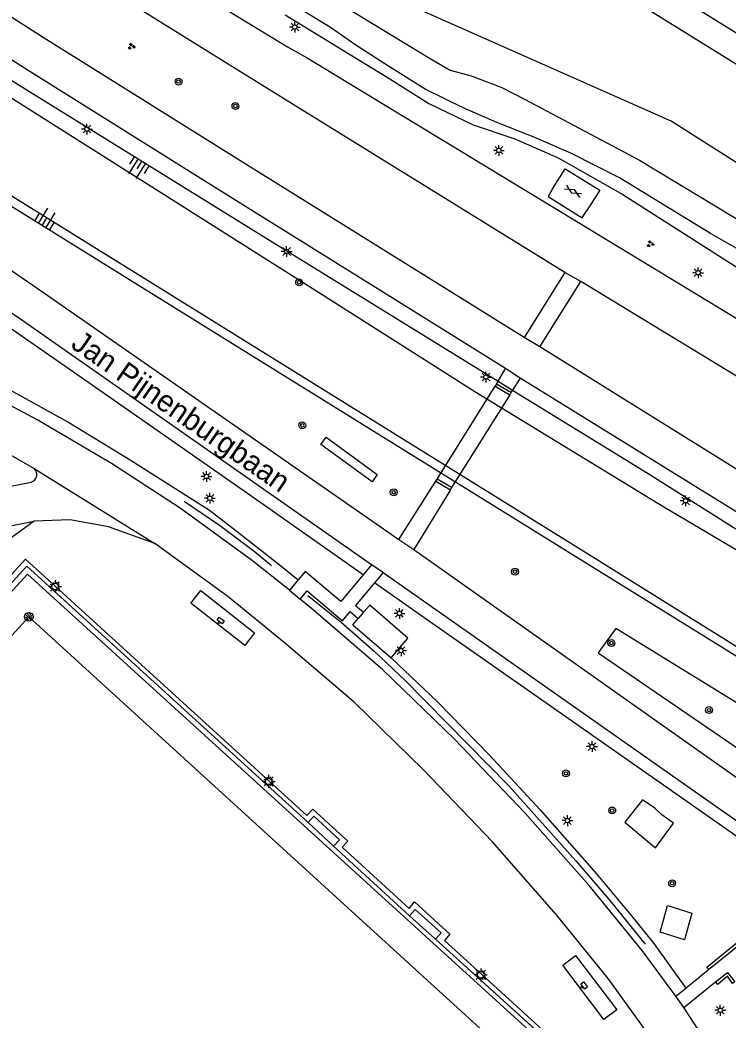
# Model space of a CAD drawing. Extents: x 128000 to 131008, y 398996 to 402500.
# Drawn here: x 128729.7 to 128811.7, y 400058.8 to 400174.6 of the extents above; entities that cross this region are included whole.
import ezdxf

# ---------------------------------------------------------------- set-up
doc = ezdxf.new("R2010")
doc.units = 0
for name, color, linetype in [('bs-afsc-ballenvanger', 7, 'Continuous'), ('bs-afsc-belijning', 7, 'Continuous'), ('bs-afsc-hekwerk laag', 7, 'Continuous'), ('bs-afsc-poort', 7, 'Continuous'), ('bs-symb-cornervlag', 7, 'Continuous'), ('bs-symb-veldverlichting', 7, 'Continuous'), ('gg-afsc-haag', 7, 'Continuous'), ('gg-afsc-hekwerk', 7, 'Continuous'), ('gg-anno-openbare ruimte label', 7, 'Continuous'), ('gg-bbg-overig bouwwerk', 7, 'Continuous'), ('gg-knt-BGT kruinlijn', 7, 'Continuous'), ('gg-knt-bovenkant onderkant talud', 7, 'Continuous'), ('gg-knt-verharding', 7, 'Continuous'), ('gg-knt-verharding nz', 7, 'Continuous'), ('gg-kntw-beschoeiing', 7, 'Continuous'), ('gg-kntw-bovenkant insteek waterloop', 7, 'Continuous'), ('gg-kntw-waterlijn', 7, 'Continuous'), ('gg-kwrk-kunstwerk niveau 01', 7, 'Continuous'), ('gt-grn-groengrens', 7, 'Continuous'), ('gt-grn-weggrens', 7, 'Continuous'), ('gt-symb-afvalbak', 7, 'Continuous'), ('gt-symb-boom', 7, 'Continuous'), ('gt-symb-gesloten verharding', 7, 'Continuous'), ('gt-symb-groenvak', 7, 'Continuous'), ('gt-symb-lichtmast', 7, 'Continuous'), ('gt-symb-talud symbool', 7, 'Continuous')]:
    doc.layers.add(name, color=color, linetype=linetype)

# ---------------------------------------------------------------- blocks, each defined once
blk = doc.blocks.new('gt0-BOOM')
at = {"layer": 'gt-symb-boom'}
for radius in [0.4, 0.2]:
    blk.add_circle((0, 0), radius, dxfattribs=at)
blk = doc.blocks.new('gt0-LMAST')
at = {"layer": 'gt-symb-lichtmast'}
for p, q in [((-0.18, 0.17), (-0.45, 0.44)), ((-0.01, 0.25), (-0.01, 0.62)), ((0.17, 0.17), (0.44, 0.44)), ((-0.26, 0), (-0.63, 0)), ((-0.18, -0.18), (-0.45, -0.45)), ((-0.01, -0.25), (-0.01, -0.63)), ((0.44, -0.45), (0.17, -0.18)), ((0.24, 0), (0.62, 0))]:
    blk.add_line(p, q, dxfattribs=at)
blk.add_circle((-0.01, 0), 0.25, dxfattribs=at)
blk = doc.blocks.new('gt0-ABAK')
at = {"layer": 'gt-symb-afvalbak'}
blk.add_lwpolyline([(0.38, -0.5), (-0.37, -0.5), (-0.37, -0.1), (0.38, -0.1)], close=True, dxfattribs=at)
blk.add_circle((0, 0), 0.1, dxfattribs=at)
blk = doc.blocks.new('bs0-VELDV')
at = {"layer": 'bs-symb-veldverlichting'}
for p, q in [((-0.38, 0), (-0.75, 0)), ((-0.53, 0.53), (-0.27, 0.27)), ((-0.35, 0.14), (-0.52, 0.22)), ((-0.22, 0.52), (-0.14, 0.35)), ((0, 0.75), (0, 0.38)), ((0.22, 0.52), (0.14, 0.35)), ((0.27, 0.27), (0.53, 0.53)), ((0.35, 0.14), (0.52, 0.22)), ((0.38, 0), (0.75, 0)), ((-0.27, -0.27), (-0.53, -0.53)), ((-0.35, -0.14), (-0.52, -0.22)), ((-0.14, -0.35), (-0.22, -0.52)), ((0, -0.38), (0, -0.75)), ((0.14, -0.35), (0.22, -0.52)), ((0.27, -0.27), (0.53, -0.53)), ((0.35, -0.14), (0.52, -0.22))]:
    blk.add_line(p, q, dxfattribs=at)
blk.add_circle((0, 0), 0.375, dxfattribs=at)
blk = doc.blocks.new('gt0-TALUD_1')
at = {"layer": 'gt-symb-talud symbool'}
for p, q in [((-1, -1), (-1, 0)), ((-0.5, -2), (-0.5, 0)), ((0.5, -2), (0.5, 0)), ((1, -1), (1, 0)), ((0, -1), (0, 0))]:
    blk.add_line(p, q, dxfattribs=at)
blk = doc.blocks.new('gt0-GRVAK')
at = {"layer": 'gt-symb-groenvak'}
for p, q in [((-0.11, 0.19), (-0.23, 0.24)), ((-0.18, 0.15), (0.09, 0.15)), ((-0.09, 0.21), (-0.16, 0.32)), ((-0.05, 0.21), (-0.05, 0.39)), ((0, 0.21), (0.06, 0.32)), ((0.01, 0.19), (0.13, 0.24)), ((0.26, -0.05), (0.2, 0.06)), ((0.3, -0.05), (0.3, 0.13)), ((0.35, -0.05), (0.41, 0.06)), ((-0.25, -0.23), (-0.36, -0.18)), ((-0.32, -0.26), (-0.05, -0.26)), ((-0.23, -0.21), (-0.29, -0.1)), ((-0.18, -0.2), (-0.18, -0.02)), ((-0.14, -0.21), (-0.07, -0.1)), ((-0.12, -0.23), (0, -0.18)), ((0.24, -0.07), (0.12, -0.02)), ((0.17, -0.11), (0.44, -0.11)), ((0.37, -0.07), (0.49, -0.02))]:
    blk.add_line(p, q, dxfattribs=at)
blk = doc.blocks.new('bs0-CORNVLG')
at = {"layer": 'bs-symb-cornervlag'}
for p, q in [((-0.34, 0.2), (0.2, -0.34)), ((-0.21, 0.35), (0.34, -0.2)), ((0.03, 0.4), (0.4, 0.03)), ((-0.4, -0.03), (-0.03, -0.4))]:
    blk.add_line(p, q, dxfattribs=at)
blk.add_circle((0, 0), 0.5, dxfattribs=at)
blk = doc.blocks.new('gt0-GESVH1')
at = {"layer": 'gt-symb-gesloten verharding'}
for p, q in [((-0.99, -0.26), (0.01, 0.24)), ((0.01, -0.26), (-0.99, 0.24)), ((0.01, 0.24), (1.01, -0.26)), ((1.01, 0.24), (0.01, -0.26))]:
    blk.add_line(p, q, dxfattribs=at)

msp = doc.modelspace()

# ---------------------------------------------------------------- linework, layer by layer
at = {"layer": 'bs-afsc-ballenvanger'}
msp.add_line((128766, 400078.9), (128774.81, 400070.81), dxfattribs=at)
for points in [[(128697.64, 400075.41), (128730.46, 400111.34), (128763.04, 400081.62)], [(128777.81, 400068.12), (128810.52, 400038.53), (128804.03, 400031.31), (128802.56, 400029.67)]]:
    msp.add_lwpolyline(points, dxfattribs=at)
at = {"layer": 'bs-afsc-belijning'}
msp.add_lwpolyline([(128761.46, 399990.82), (128687.62, 400058.22), (128730.68, 400105.48), (128804.54, 400038.11), (128761.46, 399990.82)], dxfattribs=at)
at = {"layer": 'bs-afsc-hekwerk laag'}
for points in [[(128748.68, 400118.88), (128752.77, 400116.07), (128756.79, 400113.07), (128758.81, 400111.43)], [(128763.02, 400107.93), (128766.89, 400104.83), (128770.7, 400101.5), (128774.35, 400098.06), (128786.31, 400085.87), (128794.09, 400077.18), (128798.03, 400072.61), (128802.11, 400067.54)]]:
    msp.add_lwpolyline(points, dxfattribs=at)
at = {"layer": 'bs-afsc-poort'}
msp.add_line((128803.26, 400083.28), (128804.06, 400082.54), dxfattribs=at)
at = {"layer": 'gg-afsc-haag'}
for points in [[(128771.05, 400121.95), (128770.46, 400121.11), (128764.54, 400125.44), (128765.13, 400126.28), (128771.05, 400121.95)], [(128818.97, 400072.29), (128818.14, 400073.31), (128817.49, 400072.94), (128817.99, 400071.94), (128809.26, 400064.85), (128809.47, 400064.6)], [(128812.52, 400063.19), (128812.25, 400062.98), (128811.67, 400063.84), (128810.53, 400062.86), (128810.29, 400063.16)]]:
    msp.add_lwpolyline(points, dxfattribs=at)
at = {"layer": 'gg-afsc-hekwerk'}
for p, q in [((128803.26, 400083.28), (128804.06, 400082.54)), ((128766, 400078.9), (128774.81, 400070.81)), ((128777.81, 400068.12), (128810.52, 400038.53))]:
    msp.add_line(p, q, dxfattribs=at)
for points in [[(128748.68, 400118.88), (128752.77, 400116.07), (128756.79, 400113.07), (128758.81, 400111.43)], [(128697.64, 400075.41), (128730.46, 400111.34), (128763.04, 400081.62)], [(128763.02, 400107.93), (128766.89, 400104.83), (128770.7, 400101.5), (128774.35, 400098.06), (128786.31, 400085.87), (128794.09, 400077.18), (128798.03, 400072.61), (128802.11, 400067.54)], [(128803.26, 400083.28), (128801.8, 400084.28), (128799.76, 400081.67), (128803.32, 400078.69), (128805.4, 400081.55), (128804.06, 400082.54)]]:
    msp.add_lwpolyline(points, dxfattribs=at)
at = {"layer": 'gg-bbg-overig bouwwerk'}
for p, q in [((128768.24, 400104.53), (128768.87, 400105.26)), ((128769.49, 400105.99), (128768.87, 400105.26)), ((128768.24, 400104.53), (128772.67, 400100.72)), ((128763.04, 400081.62), (128766, 400078.9)), ((128774.81, 400070.81), (128777.81, 400068.12))]:
    msp.add_line(p, q, dxfattribs=at)
for points in [[(128772.67, 400100.72), (128774.62, 400102.99), (128770.19, 400106.8), (128769.49, 400105.99)], [(128766, 400078.9), (128766.68, 400079.64), (128763.71, 400082.36), (128763.04, 400081.62)], [(128777.81, 400068.12), (128778.48, 400068.87), (128775.48, 400071.55), (128774.81, 400070.81)]]:
    msp.add_lwpolyline(points, dxfattribs=at)
at = {"layer": 'gg-knt-BGT kruinlijn'}
for p, q in [((128754.27, 400137.11), (128720.09, 400158.3)), ((128794.1, 400112.42), (128754.27, 400137.11)), ((128785.09, 400132.77), (128786.76, 400131.74))]:
    msp.add_line(p, q, dxfattribs=at)
for points in [[(128702.93, 400183.68), (128717.63, 400174.45), (128758.07, 400149.41), (128785.09, 400132.77)], [(128786.76, 400131.74), (128802.47, 400122.07), (128840.31, 400098.22), (128844.5, 400095.2), (128845.99, 400093.8), (128852.79, 400084.06), (128857.96, 400076.24), (128858.82, 400075.27), (128860.42, 400074.2), (128863.9, 400071.69), (128894.57, 400053.03), (128913.76, 400040.61)], [(128905.73, 400031.45), (128875.71, 400050.06), (128855.19, 400062.61), (128851.83, 400065.01), (128850.25, 400066.22), (128849.13, 400067.19), (128846.99, 400069.75), (128845.12, 400072.15), (128844.5, 400073.07), (128841.94, 400077.6), (128840.47, 400080.71), (128838.55, 400083.38), (128836.35, 400085.56), (128833.81, 400087.68), (128831.55, 400089.19), (128794.1, 400112.42)]]:
    msp.add_lwpolyline(points, dxfattribs=at)
at = {"layer": 'gg-knt-bovenkant onderkant talud'}
msp.add_line((128731.28, 400116.54), (128727.88, 400114.07), dxfattribs=at)
at = {"layer": 'gg-knt-verharding'}
for p, q in [((128792.82, 400145.37), (128788.09, 400137.83)), ((128789.9, 400136.74), (128794.68, 400144.3)), ((128847.3, 400101.07), (128789.9, 400136.74)), ((128785.09, 400132.77), (128785.92, 400134.23)), ((128787.65, 400133.13), (128786.76, 400131.74)), ((128845.22, 400097.46), (128787.65, 400133.13)), ((128784.9, 400132.44), (128784.75, 400132.18)), ((128784.9, 400132.44), (128785.09, 400132.77)), ((128786.57, 400131.44), (128784.9, 400132.44)), ((128786.76, 400131.74), (128786.57, 400131.44)), ((128786.57, 400131.44), (128786.42, 400131.18)), ((128777.85, 400121.18), (128778, 400121.43)), ((128728.38, 400120.58), (128730.96, 400121.08)), ((128773.58, 400114.41), (128777.85, 400121.18)), ((128779.54, 400120.19), (128775.3, 400113.27)), ((128777.85, 400121.18), (128779.54, 400120.19)), ((128779.54, 400120.19), (128779.69, 400120.45)), ((128770.39, 400111.51), (128769.42, 400110.34)), ((128771.74, 400110.61), (128770.39, 400111.51)), ((128761.91, 400109.76), (128760.89, 400108.55)), ((128771.74, 400110.61), (128770.74, 400109.41)), ((128760.89, 400108.55), (128762.12, 400107.53)), ((128809.47, 400064.6), (128818.97, 400072.29)), ((128806.82, 400062.46), (128809.47, 400064.6)), ((128805.67, 400061.53), (128806.82, 400062.46)), ((128806.59, 400060.2), (128810.29, 400063.16)), ((128806.59, 400060.2), (128805.67, 400061.53))]:
    msp.add_line(p, q, dxfattribs=at)
for points in [[(129100.5, 399994.98), (129049.49, 400026.45), (129007.61, 400052.46), (128940.55, 400093.86), (128826.64, 400164.43), (128785.64, 400189.9), (128734.57, 400221.55), (128687.8, 400250.6), (128647.13, 400275.7), (128574.88, 400320.36), (128536.14, 400344.35), (128497.87, 400368.09), (128455.71, 400394.15), (128419.05, 400416.91), (128382.58, 400439.6)], [(128586.95, 400308.83), (128588.7, 400308.23), (128644.76, 400273.63), (128686.18, 400248.03), (128732.62, 400219.18), (128783.61, 400187.58), (128825.23, 400161.74), (128878.14, 400128.95), (128938.76, 400091.42), (129005.99, 400049.92), (129048.51, 400023.53), (129099.16, 399992.18)], [(128654.48, 400235.34), (128681.08, 400219.35), (128702.07, 400206.56), (128727.7, 400191.26), (128753.17, 400176.08), (128760.68, 400171.5), (128762.95, 400170.22), (128851.21, 400116.72), (128895.65, 400089.8), (128939.63, 400063.21), (128979.65, 400038.55), (128990.05, 400032.25), (128994.14, 400029.58), (129046.43, 399991.91), (129097.73, 399954.81)], [(128792.82, 400145.37), (128760.51, 400165.33), (128740.33, 400177.87), (128712.19, 400195.59), (128686.05, 400211.49)], [(128788.09, 400137.83), (128755.45, 400158.14), (128732.78, 400172.33), (128719.2, 400180.97)], [(128646.13, 400178.09), (128665.17, 400175.01), (128675.58, 400173.33), (128683.16, 400171.28), (128692.66, 400167.59), (128701.93, 400163.14), (128711.59, 400157.2), (128721.06, 400150.82), (128732.26, 400143.13), (128773.58, 400114.41)], [(128785.92, 400134.23), (128753.42, 400154.48), (128730.61, 400168.78), (128716.88, 400177.55)], [(128770.39, 400111.51), (128729.86, 400139.83), (128718.91, 400147.31), (128709.18, 400153.87), (128699.94, 400159.55), (128692.7, 400163.07)], [(128791.35, 400154.97), (128792.85, 400157.39), (128796.86, 400154.9), (128795.35, 400152.53)], [(128791.35, 400154.97), (128790.86, 400154.18), (128794.81, 400151.69), (128795.35, 400152.53)], [(128666.69, 400150.8), (128674.68, 400148.18), (128684.1, 400144.76), (128690.11, 400142.44), (128700.63, 400138.04), (128710.39, 400133.46), (128720.24, 400128.68), (128727.46, 400124.85), (128731.3, 400122.64)], [(128760.89, 400108.55), (128756.61, 400111.97), (128748.24, 400118.07), (128740.25, 400123.22), (128731.72, 400128.26), (128722.62, 400133.1), (128712.62, 400137.96), (128702.56, 400142.72), (128692.06, 400147.06), (128686.42, 400149.3)], [(128658.43, 400147.51), (128659.46, 400143.07), (128660.87, 400139.35), (128663.19, 400136.35), (128666.05, 400133.69), (128669.66, 400131.75), (128673.6, 400130.14), (128678.6, 400128.07), (128683.64, 400126.01), (128688.49, 400123.97), (128693.73, 400121.78), (128702.87, 400118.02), (128707.57, 400116.15), (128711.74, 400115.04), (128716.21, 400114.52), (128720.83, 400114.61), (128725.15, 400115.35), (128731.28, 400116.54)], [(128930.53, 400062.07), (128892.5, 400084.98), (128848.22, 400111.78), (128794.68, 400144.3)], [(128745.29, 400113.97), (128739.9, 400115.91), (128735.48, 400116.69), (128731.28, 400116.54)], [(128812.51, 400040.74), (128809.03, 400047.19), (128803.45, 400055.81), (128797.83, 400063.56), (128791.86, 400070.94), (128784.42, 400079.4), (128776.4, 400087.76), (128768.39, 400095.56), (128760.29, 400102.49), (128753.74, 400107.81), (128745.29, 400113.97)], [(128775.3, 400113.27), (128812.3, 400087.17), (128826.44, 400077.25), (128836, 400070.64), (128847.2, 400063.19), (128857.02, 400056.93), (128864.74, 400051.96)], [(128631.31, 400003.65), (128730.29, 400112.15), (128762.9, 400082.43), (128763.6, 400083.2), (128767.65, 400079.49), (128767.01, 400078.76), (128774.75, 400071.69), (128775.4, 400072.44), (128779.49, 400068.7), (128778.85, 400067.98), (128810.81, 400038.85)], [(128682.57, 400058.02), (128730.51, 400110.42), (128809.6, 400038.48), (128761.71, 399985.83), (128682.57, 400058.02)], [(128769.42, 400110.34), (128766.85, 400107.25), (128762.71, 400110.72), (128761.91, 400109.76)], [(128771.74, 400110.61), (128810.71, 400083.24), (128822.44, 400075.1)], [(128756.85, 400103.63), (128755.71, 400102.14), (128749.47, 400107.05), (128750.61, 400108.51), (128756.85, 400103.63)], [(128770.74, 400109.41), (128768.55, 400106.79), (128769.49, 400105.99)], [(128762.12, 400107.53), (128762.93, 400108.47), (128767.05, 400105), (128767.94, 400106.07), (128768.87, 400105.26)], [(128805.67, 400061.53), (128801.76, 400066.79), (128795.62, 400074.32), (128788.16, 400082.76), (128780.03, 400091.31), (128771.73, 400099.32), (128763.68, 400106.24), (128762.12, 400107.53)], [(128803.86, 400068.92), (128804.72, 400072.02), (128807.54, 400071.15), (128806.68, 400068.05), (128803.86, 400068.92)], [(128798.84, 400059.92), (128797.35, 400058.81), (128792.57, 400065.1), (128794.06, 400066.23), (128798.84, 400059.92)], [(128810.29, 400063.16), (128811.67, 400064.26), (128812.52, 400063.19)], [(128817.67, 400042.28), (128813.36, 400049.82), (128807.76, 400058.44), (128806.59, 400060.2)]]:
    msp.add_lwpolyline(points, dxfattribs=at)
msp.add_arc((128730.7, 400121.95), 0.914, 286.5174, 49.1533, dxfattribs=at)
at = {"layer": 'gg-knt-verharding nz'}
for p, q in [((128794.68, 400144.3), (128792.82, 400145.37)), ((128789.9, 400136.74), (128788.09, 400137.83)), ((128787.65, 400133.13), (128785.92, 400134.23)), ((128773.58, 400114.41), (128775.3, 400113.27))]:
    msp.add_line(p, q, dxfattribs=at)
at = {"layer": 'gg-kntw-beschoeiing'}
for points in [[(128842.02, 400095.29), (128836.13, 400099.35), (128804.27, 400118.16), (128782.38, 400131.52), (128765.43, 400142.33), (128701.95, 400182.46)], [(128846.4, 400073.24), (128844.03, 400076.97), (128842.64, 400079.38), (128841.11, 400081.7), (128839.8, 400083.54), (128839.1, 400084.42), (128838.34, 400085.26), (128837.43, 400086.14), (128836.47, 400086.98), (128835.47, 400087.76), (128834.43, 400088.48), (128794.62, 400113.28), (128695.96, 400174.51)]]:
    msp.add_lwpolyline(points, dxfattribs=at)
at = {"layer": 'gg-kntw-bovenkant insteek waterloop'}
for points in [[(128949.43, 400068.69), (128872.41, 400120.19), (128805.12, 400162.9), (128773.92, 400176.71), (128757.78, 400185.37), (128707.54, 400217.19), (128676.27, 400237.5), (128636.93, 400262.14), (128617.64, 400271.87)], [(128760.41, 400175.22), (128772.54, 400167.81), (128777.06, 400164.96), (128782.2, 400162.48), (128787.01, 400160.84), (128792.03, 400158.65), (128799.54, 400154.39), (128825.02, 400138.15), (128886.36, 400100.29), (128948.06, 400061.81)]]:
    msp.add_lwpolyline(points, dxfattribs=at)
at = {"layer": 'gg-kntw-waterlijn'}
for points in [[(128719.53, 400205.66), (128767.67, 400175.94), (128777.21, 400170.17), (128779.53, 400168.82), (128781.96, 400168.14), (128785.5, 400166.78), (128788.15, 400165.44), (128801.45, 400158.37), (128823.68, 400144.98), (128854.24, 400125.21), (128886.29, 400105.49), (128922.03, 400083.92), (128948.51, 400067.12), (128950.43, 400066.03)], [(128948.65, 400062.87), (128892.33, 400098.42), (128835.57, 400133.54), (128826.46, 400138.86), (128820.78, 400142.5), (128817.2, 400145.24), (128813.23, 400147.87), (128809.7, 400149.89), (128799.16, 400156.33), (128793.59, 400159.14), (128789.33, 400161), (128784.91, 400162.74), (128780.94, 400164.49), (128776.63, 400166.62), (128772.49, 400169.2), (128768.58, 400171.72), (128765.66, 400173.73), (128732.94, 400193.73), (128717.68, 400203.22)]]:
    msp.add_lwpolyline(points, dxfattribs=at)
at = {"layer": 'gg-kwrk-kunstwerk niveau 01'}
for p, q in [((128778, 400121.43), (128784.75, 400132.18)), ((128784.75, 400132.18), (128786.42, 400131.18)), ((128786.42, 400131.18), (128779.69, 400120.45)), ((128779.69, 400120.45), (128778, 400121.43))]:
    msp.add_line(p, q, dxfattribs=at)
at = {"layer": 'gt-grn-groengrens'}
msp.add_line((128778, 400095.65), (128772.67, 400100.72), dxfattribs=at)
for points in [[(128769.42, 400110.34), (128756.01, 400119.74), (128736.74, 400133.21), (128723.4, 400142.43)], [(128724.8, 400133.79), (128735.38, 400127.94), (128742.44, 400123.64), (128751.61, 400117.81), (128754.67, 400115.47), (128759.51, 400111.68), (128761.91, 400109.76)], [(128821.15, 400074.05), (128818.15, 400076.24), (128776.74, 400105.2), (128770.74, 400109.41)], [(128798.74, 400104.12), (128796.68, 400101.28), (128827.99, 400079.89), (128833.86, 400076.67), (128834.87, 400077.43), (128831.87, 400082.33), (128827.05, 400086.69), (128798.74, 400104.12)], [(128778, 400095.65), (128784.08, 400089.43), (128789.96, 400083.1), (128796.5, 400075.67), (128800.54, 400070.83), (128803.11, 400067.61), (128806.82, 400062.46)]]:
    msp.add_lwpolyline(points, dxfattribs=at)
at = {"layer": 'gt-grn-weggrens'}
msp.add_line((128731.3, 400122.64), (128745.29, 400113.97), dxfattribs=at)

# ---------------------------------------------------------------- block references
at = {"layer": 'bs-symb-cornervlag'}
msp.add_blockref('bs0-CORNVLG', (128730.68, 400105.48), dxfattribs=at)
at = {"layer": 'bs-symb-veldverlichting'}
for p in [(128733.72, 400108.98), (128758.48, 400086.4), (128783.07, 400063.98)]:
    msp.add_blockref('bs0-VELDV', p, dxfattribs=at)
at = {"layer": 'gt-symb-afvalbak'}
for p, rotation in [((128752.74, 400104.81), 142.95740369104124), ((128794.82, 400062.57), 128.25649215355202)]:
    msp.add_blockref('gt0-ABAK', p, dxfattribs=dict(at, rotation=rotation))
at = {"layer": 'gt-symb-boom'}
for p in [(128748.03, 400167.48), (128754.63, 400164.65), (128762.01, 400144.22), (128762.37, 400127.66), (128772.98, 400119.89), (128787.04, 400110.7), (128798.2, 400102.43), (128809.53, 400094.66), (128792.94, 400087.32), (128798.3, 400083.03), (128805.25, 400074.6)]:
    msp.add_blockref('gt0-BOOM', p, dxfattribs=at)
at = {"layer": 'gt-symb-gesloten verharding', "rotation": -30.462640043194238}
msp.add_blockref('gt0-GESVH1', (128793.76, 400154.77), dxfattribs=at)
at = {"layer": 'gt-symb-groenvak'}
for p in [(128742.55, 400171.56), (128802.73, 400148.68)]:
    msp.add_blockref('gt0-GRVAK', p, dxfattribs=at)
at = {"layer": 'gt-symb-lichtmast'}
for p in [(128761.52, 400173.8), (128737.43, 400161.98), (128785.17, 400159.51), (128760.57, 400147.8), (128808.26, 400145.34), (128783.68, 400133.25), (128751.28, 400121.74), (128751.67, 400119.21), (128806.82, 400118.91), (128773.65, 400105.86), (128773.83, 400101.55), (128795.97, 400090.44), (128793.12, 400081.86), (128810.84, 400059.88)]:
    msp.add_blockref('gt0-LMAST', p, dxfattribs=at)
at = {"layer": 'gt-symb-talud symbool'}
for p, xscale, yscale, rotation in [((128743.77, 400158.21), 0.9998159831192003, 0.9998159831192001, -32.418449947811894), ((128732.21, 400150.85), 1.000001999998, 1.000001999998, 147.99461679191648)]:
    msp.add_blockref('gt0-TALUD_1', p, dxfattribs=dict(at, xscale=xscale, yscale=yscale, rotation=rotation))

# ---------------------------------------------------------------- texts
at = {"layer": 'gg-anno-openbare ruimte label'}
msp.add_text('Jan Pijnenburgbaan', height=2.5, rotation=325.2, dxfattribs=at).set_placement((128735.41, 400136.74))

doc.saveas('drawing.dxf')
